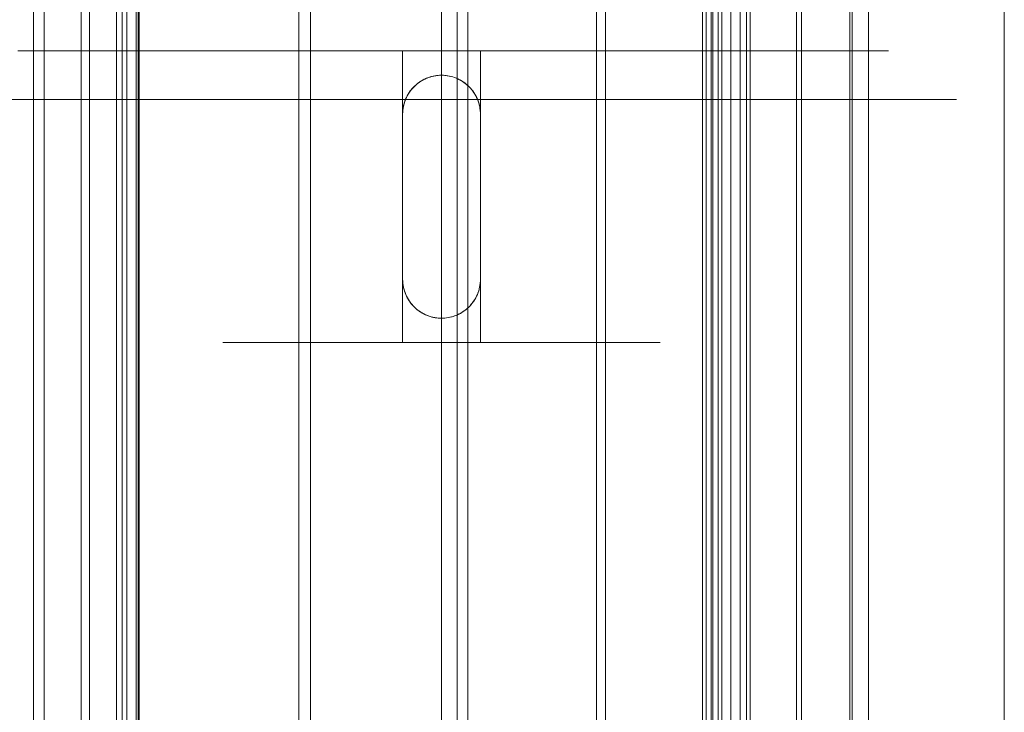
# Model space of a CAD drawing. Header units: millimetres. Extents: x -2233 to 65662, y -50530 to 6847.
# Tile 654 of 656: x 26707 to 26808, y -17843 to -17772. Entities that reach past the tile are written whole.
import ezdxf

# ---------------------------------------------------------------- set-up
doc = ezdxf.new("R2010")
doc.units = ezdxf.units.MM
for name, color, linetype, lineweight in [('COTAS_P', 1, 'Continuous', 0), ('superior_C03', 7, 'Continuous', 0), ('superior_C05', 7, 'Continuous', 0), ('superior_C05-C03', 7, 'Continuous', 0)]:
    doc.layers.add(name, color=color, linetype=linetype, lineweight=lineweight)
doc.dimstyles.new('R19_100', dxfattribs={"dimtxt": 250, "dimasz": 150, "dimexe": 150, "dimexo": 80, "dimgap": 100, "dimtad": 1, "dimtih": 1, "dimtoh": 1, "dimdsep": 46, "dimcen": 0.09, "dimadec": 0, "dimazin": 0, "dimtfac": 1, "dimtdec": 4, "dimtofl": 0, "dimtmove": 0, "dimatfit": 3, "dimfxl": 1, "dimtolj": 1, "dimtzin": 0, "dimarcsym": 0})

# ---------------------------------------------------------------- blocks, each defined once
blk = doc.blocks.new('DIM_R32_27')
at = {"layer": 'COTAS_P'}
for p, q in [((24250.07, -17080), (24400.07, -17035)), ((26750.07, -17080), (26600.07, -17035)), ((24250.07, -17980), (24250.07, -17080)), ((24250.07, -17080), (26750.07, -17080)), ((24250.07, -17080), (24400.07, -17125)), ((26750.07, -17080), (26600.07, -17125)), ((26750.07, -17980), (26750.07, -17080))]:
    blk.add_line(p, q, dxfattribs=at)
blk.add_text('2500 P', height=250, dxfattribs=at).set_placement((25500.07, -16980))

msp = doc.modelspace()

# ---------------------------------------------------------------- linework, layer by layer
at = {"layer": 'superior_C03'}
for p, q in [((26708.073, -16505), (26708.073, -19495)), ((26709.17, -16505), (26709.17, -19495)), ((26712.993, -16505), (26712.993, -19495)), ((26713.863, -16505), (26713.863, -19495)), ((26716.641, -16505), (26716.641, -19495)), ((26717.2, -16505), (26717.2, -19495)), ((26718.66, -19495), (26718.66, -16505)), ((26718.852, -16505), (26718.852, -19495)), ((26717.704, -16750), (26717.704, -19250)), ((26718.972, -16750), (26718.972, -19250)), ((26735.374, -16750), (26735.374, -19250)), ((26736.569, -16750), (26736.569, -19250)), ((26751.685, -16750), (26751.685, -19250)), ((26752.76, -16750), (26752.76, -19250)), ((26766.009, -16750), (26766.009, -19250)), ((26766.924, -16750), (26766.924, -19250)), ((26776.921, -16750), (26776.921, -19250)), ((26777.307, -16750), (26777.307, -19250)), ((26777.797, -16750), (26777.797, -19250)), ((26777.973, -16750), (26777.973, -19250)), ((26778.516, -16750), (26778.516, -19250)), ((26778.906, -16750), (26778.906, -19250)), ((26779.847, -16750), (26779.847, -19250)), ((26780.78, -16750), (26780.78, -19250)), ((26781.446, -16750), (26781.446, -19250)), ((26781.832, -19250), (26781.832, -16750)), ((26786.595, -16750), (26786.595, -19250)), ((26787.09, -16750), (26787.09, -19250)), ((26792.065, -16750), (26792.065, -19250)), ((26792.318, -19250), (26792.318, -16750)), ((26793.998, -16750), (26793.998, -19250))]:
    msp.add_line(p, q, dxfattribs=at)
at = {"layer": 'superior_C05'}
for p, q in [((26707.247, -17775), (26706.463, -17775)), ((26708.138, -17775), (26707.247, -17775)), ((26709.133, -17775), (26708.138, -17775)), ((26710.23, -17775), (26709.133, -17775)), ((26711.426, -17775), (26710.23, -17775)), ((26712.718, -17775), (26711.426, -17775)), ((26714.103, -17775), (26712.718, -17775)), ((26715.578, -17775), (26714.103, -17775)), ((26717.138, -17775), (26715.578, -17775)), ((26718.78, -17775), (26717.138, -17775)), ((26720.499, -17775), (26718.78, -17775)), ((26722.292, -17775), (26720.499, -17775)), ((26724.155, -17775), (26722.292, -17775)), ((26726.081, -17775), (26724.155, -17775)), ((26728.068, -17775), (26726.081, -17775)), ((26727.63, -17775), (26727.574, -17775)), ((26727.742, -17775), (26727.63, -17775)), ((26727.909, -17775), (26727.742, -17775)), ((26728.132, -17775), (26727.909, -17775)), ((26730.109, -17775), (26728.068, -17775)), ((26728.408, -17775), (26728.132, -17775)), ((26728.739, -17775), (26728.408, -17775)), ((26729.123, -17775), (26728.739, -17775)), ((26729.559, -17775), (26729.123, -17775)), ((26730.045, -17775), (26729.559, -17775)), ((26730.582, -17775), (26730.045, -17775)), ((26732.199, -17775), (26730.109, -17775)), ((26731.167, -17775), (26730.582, -17775)), ((26731.799, -17775), (26731.167, -17775)), ((26732.476, -17775), (26731.799, -17775)), ((26734.335, -17775), (26732.199, -17775)), ((26733.197, -17775), (26732.476, -17775)), ((26733.96, -17775), (26733.197, -17775)), ((26734.764, -17775), (26733.96, -17775)), ((26736.509, -17775), (26734.335, -17775)), ((26735.605, -17775), (26734.764, -17775)), ((26736.482, -17775), (26735.605, -17775)), ((26737.393, -17775), (26736.482, -17775)), ((26738.717, -17775), (26736.509, -17775)), ((26738.335, -17775), (26737.393, -17775)), ((26737.584, -17775), (26737.567, -17775)), ((26737.631, -17775), (26737.584, -17775)), ((26737.709, -17775), (26737.631, -17775)), ((26737.705, -17775), (26737.813, -17775)), ((26737.817, -17775), (26737.709, -17775)), ((26737.813, -17775), (26737.951, -17775)), ((26737.956, -17775), (26737.817, -17775)), ((26737.951, -17775), (26738.119, -17775)), ((26738.125, -17775), (26737.956, -17775)), ((26738.119, -17775), (26738.317, -17775)), ((26738.324, -17775), (26738.125, -17775)), ((26738.317, -17775), (26738.544, -17775)), ((26738.552, -17775), (26738.324, -17775)), ((26739.307, -17775), (26738.335, -17775)), ((26738.544, -17775), (26738.799, -17775)), ((26738.809, -17775), (26738.552, -17775)), ((26740.953, -17775), (26738.717, -17775)), ((26738.799, -17775), (26739.083, -17775)), ((26739.093, -17775), (26738.809, -17775)), ((26739.083, -17775), (26739.394, -17775)), ((26739.405, -17775), (26739.093, -17775)), ((26740.305, -17775), (26739.307, -17775)), ((26739.394, -17775), (26739.731, -17775)), ((26739.743, -17775), (26739.405, -17775)), ((26739.731, -17775), (26740.094, -17775)), ((26740.107, -17775), (26739.743, -17775)), ((26740.094, -17775), (26740.482, -17775)), ((26740.496, -17775), (26740.107, -17775)), ((26741.328, -17775), (26740.305, -17775)), ((26740.482, -17775), (26740.893, -17775)), ((26740.908, -17775), (26740.496, -17775)), ((26740.893, -17775), (26741.328, -17775)), ((26741.343, -17775), (26740.908, -17775)), ((26743.212, -17775), (26740.953, -17775)), ((26742.372, -17775), (26741.328, -17775)), ((26741.328, -17775), (26741.784, -17775)), ((26741.8, -17775), (26741.343, -17775)), ((26741.784, -17775), (26742.26, -17775)), ((26742.278, -17775), (26741.8, -17775)), ((26742.26, -17775), (26742.756, -17775)), ((26742.774, -17775), (26742.278, -17775)), ((26743.435, -17775), (26742.372, -17775)), ((26742.756, -17775), (26743.27, -17775)), ((26743.289, -17775), (26742.774, -17775)), ((26745.487, -17775), (26743.212, -17775)), ((26743.27, -17775), (26743.801, -17775)), ((26743.821, -17775), (26743.289, -17775)), ((26744.515, -17775), (26743.435, -17775)), ((26743.801, -17775), (26744.348, -17775)), ((26744.368, -17775), (26743.821, -17775)), ((26744.348, -17775), (26744.909, -17775)), ((26744.929, -17775), (26744.368, -17775)), ((26745.609, -17775), (26744.515, -17775)), ((26744.909, -17775), (26745.482, -17775)), ((26745.503, -17775), (26744.929, -17775)), ((26745.482, -17775), (26746.067, -17775)), ((26747.775, -17775), (26745.487, -17775)), ((26746.089, -17775), (26745.503, -17775)), ((26746.714, -17775), (26745.609, -17775)), ((26754.067, -17775), (26746.067, -17775)), ((26746.067, -17775), (26746.067, -17805)), ((26746.684, -17775), (26746.089, -17775)), ((26747.288, -17775), (26746.684, -17775)), ((26747.827, -17775), (26746.714, -17775)), ((26747.898, -17775), (26747.288, -17775)), ((26750.067, -17775), (26747.775, -17775)), ((26748.946, -17775), (26747.827, -17775)), ((26748.514, -17775), (26747.898, -17775)), ((26749.134, -17775), (26748.514, -17775)), ((26750.067, -17775), (26748.946, -17775)), ((26749.756, -17775), (26749.134, -17775)), ((26750.379, -17775), (26749.756, -17775)), ((26750.067, -17775), (26752.36, -17775)), ((26751.189, -17775), (26750.067, -17775)), ((26751.001, -17775), (26750.379, -17775)), ((26751.621, -17775), (26751.001, -17775)), ((26752.308, -17775), (26751.189, -17775)), ((26752.237, -17775), (26751.621, -17775)), ((26752.847, -17775), (26752.237, -17775)), ((26753.421, -17775), (26752.308, -17775)), ((26752.36, -17775), (26754.648, -17775)), ((26753.451, -17775), (26752.847, -17775)), ((26754.526, -17775), (26753.421, -17775)), ((26754.046, -17775), (26753.451, -17775)), ((26754.632, -17775), (26754.046, -17775)), ((26754.067, -17775), (26754.652, -17775)), ((26754.067, -17775), (26754.067, -17805)), ((26755.62, -17775), (26754.526, -17775)), ((26755.206, -17775), (26754.632, -17775)), ((26754.648, -17775), (26756.923, -17775)), ((26754.652, -17775), (26755.226, -17775)), ((26755.767, -17775), (26755.206, -17775)), ((26755.226, -17775), (26755.787, -17775)), ((26756.699, -17775), (26755.62, -17775)), ((26756.314, -17775), (26755.767, -17775)), ((26755.787, -17775), (26756.334, -17775)), ((26756.846, -17775), (26756.314, -17775)), ((26756.334, -17775), (26756.865, -17775)), ((26757.763, -17775), (26756.699, -17775)), ((26757.361, -17775), (26756.846, -17775)), ((26756.865, -17775), (26757.379, -17775)), ((26756.923, -17775), (26759.182, -17775)), ((26757.857, -17775), (26757.361, -17775)), ((26757.379, -17775), (26757.875, -17775)), ((26758.807, -17775), (26757.763, -17775)), ((26758.335, -17775), (26757.857, -17775)), ((26757.875, -17775), (26758.351, -17775)), ((26758.792, -17775), (26758.335, -17775)), ((26758.351, -17775), (26758.807, -17775)), ((26759.227, -17775), (26758.792, -17775)), ((26759.83, -17775), (26758.807, -17775)), ((26758.807, -17775), (26759.242, -17775)), ((26759.182, -17775), (26761.418, -17775)), ((26759.639, -17775), (26759.227, -17775)), ((26759.242, -17775), (26759.653, -17775)), ((26760.028, -17775), (26759.639, -17775)), ((26759.653, -17775), (26760.041, -17775)), ((26760.828, -17775), (26759.83, -17775)), ((26760.392, -17775), (26760.028, -17775)), ((26760.041, -17775), (26760.404, -17775)), ((26760.73, -17775), (26760.392, -17775)), ((26760.404, -17775), (26760.741, -17775)), ((26761.042, -17775), (26760.73, -17775)), ((26760.741, -17775), (26761.052, -17775)), ((26761.8, -17775), (26760.828, -17775)), ((26761.326, -17775), (26761.042, -17775)), ((26761.052, -17775), (26761.336, -17775)), ((26761.583, -17775), (26761.326, -17775)), ((26761.336, -17775), (26761.591, -17775)), ((26761.418, -17775), (26763.626, -17775)), ((26761.811, -17775), (26761.583, -17775)), ((26761.591, -17775), (26761.818, -17775)), ((26762.742, -17775), (26761.8, -17775)), ((26762.009, -17775), (26761.811, -17775)), ((26761.818, -17775), (26762.016, -17775)), ((26762.179, -17775), (26762.009, -17775)), ((26762.016, -17775), (26762.184, -17775)), ((26762.318, -17775), (26762.179, -17775)), ((26762.426, -17775), (26762.318, -17775)), ((26762.504, -17775), (26762.426, -17775)), ((26762.43, -17775), (26762.507, -17775)), ((26762.551, -17775), (26762.504, -17775)), ((26762.507, -17775), (26762.553, -17775)), ((26762.567, -17775), (26762.551, -17775)), ((26763.653, -17775), (26762.742, -17775)), ((26763.626, -17775), (26765.8, -17775)), ((26764.53, -17775), (26763.653, -17775)), ((26765.371, -17775), (26764.53, -17775)), ((26766.174, -17775), (26765.371, -17775)), ((26765.8, -17775), (26767.935, -17775)), ((26766.938, -17775), (26766.174, -17775)), ((26767.659, -17775), (26766.938, -17775)), ((26768.336, -17775), (26767.659, -17775)), ((26767.935, -17775), (26770.026, -17775)), ((26768.968, -17775), (26768.336, -17775)), ((26769.553, -17775), (26768.968, -17775)), ((26770.09, -17775), (26769.553, -17775)), ((26770.026, -17775), (26772.067, -17775)), ((26770.576, -17775), (26770.09, -17775)), ((26771.012, -17775), (26770.576, -17775)), ((26771.396, -17775), (26771.012, -17775)), ((26771.727, -17775), (26771.396, -17775)), ((26772.003, -17775), (26771.727, -17775)), ((26772.226, -17775), (26772.003, -17775)), ((26772.067, -17775), (26774.054, -17775)), ((26772.393, -17775), (26772.226, -17775)), ((26772.505, -17775), (26772.393, -17775)), ((26772.56, -17775), (26772.505, -17775)), ((26774.054, -17775), (26775.98, -17775)), ((26775.98, -17775), (26777.842, -17775)), ((26777.842, -17775), (26779.636, -17775)), ((26779.636, -17775), (26781.355, -17775)), ((26781.355, -17775), (26782.997, -17775)), ((26782.997, -17775), (26784.557, -17775)), ((26784.557, -17775), (26786.032, -17775)), ((26786.032, -17775), (26787.417, -17775)), ((26787.417, -17775), (26788.709, -17775)), ((26788.709, -17775), (26789.905, -17775)), ((26789.905, -17775), (26791.002, -17775)), ((26791.002, -17775), (26791.997, -17775)), ((26791.997, -17775), (26792.888, -17775)), ((26792.888, -17775), (26793.672, -17775)), ((26793.672, -17775), (26794.348, -17775)), ((26794.348, -17775), (26794.914, -17775)), ((26794.914, -17775), (26795.369, -17775)), ((26795.369, -17775), (26795.71, -17775)), ((26795.71, -17775), (26795.939, -17775)), ((26795.939, -17775), (26796.053, -17775)), ((26748.011, -17778.069), (26747.845, -17778.174)), ((26748.015, -17778.066), (26747.885, -17778.148)), ((26748.182, -17777.972), (26748.011, -17778.069)), ((26748.15, -17777.989), (26748.015, -17778.066)), ((26748.289, -17777.917), (26748.15, -17777.989)), ((26748.357, -17777.884), (26748.182, -17777.972)), ((26748.433, -17777.849), (26748.289, -17777.917)), ((26748.537, -17777.804), (26748.357, -17777.884)), ((26748.581, -17777.786), (26748.433, -17777.849)), ((26748.72, -17777.734), (26748.537, -17777.804)), ((26748.733, -17777.729), (26748.581, -17777.786)), ((26748.906, -17777.672), (26748.72, -17777.734)), ((26748.889, -17777.678), (26748.733, -17777.729)), ((26749.049, -17777.632), (26748.889, -17777.678)), ((26749.096, -17777.62), (26748.906, -17777.672)), ((26749.211, -17777.593), (26749.049, -17777.632)), ((26749.287, -17777.577), (26749.096, -17777.62)), ((26749.377, -17777.56), (26749.211, -17777.593)), ((26749.481, -17777.543), (26749.287, -17777.577)), ((26749.546, -17777.534), (26749.377, -17777.56)), ((26749.675, -17777.519), (26749.481, -17777.543)), ((26749.718, -17777.515), (26749.546, -17777.534)), ((26749.871, -17777.505), (26749.675, -17777.519)), ((26749.892, -17777.504), (26749.718, -17777.515)), ((26750.067, -17777.5), (26749.871, -17777.505)), ((26750.067, -17777.5), (26749.892, -17777.504)), ((26750.067, -17777.5), (26750.152, -17777.501)), ((26750.067, -17777.5), (26750.264, -17777.505)), ((26750.237, -17777.504), (26750.152, -17777.501)), ((26750.399, -17777.514), (26750.237, -17777.504)), ((26750.46, -17777.519), (26750.264, -17777.505)), ((26750.56, -17777.53), (26750.399, -17777.514)), ((26750.654, -17777.543), (26750.46, -17777.519)), ((26750.718, -17777.553), (26750.56, -17777.53)), ((26750.848, -17777.577), (26750.654, -17777.543)), ((26750.874, -17777.582), (26750.718, -17777.553)), ((26751.039, -17777.62), (26750.848, -17777.577)), ((26751.044, -17777.621), (26750.874, -17777.582)), ((26751.229, -17777.672), (26751.044, -17777.621)), ((26751.409, -17777.732), (26751.229, -17777.672)), ((26751.415, -17777.734), (26751.229, -17777.672)), ((26751.584, -17777.799), (26751.409, -17777.732)), ((26751.598, -17777.804), (26751.415, -17777.734)), ((26751.753, -17777.873), (26751.584, -17777.799)), ((26751.778, -17777.884), (26751.598, -17777.804)), ((26751.917, -17777.953), (26751.753, -17777.873)), ((26751.953, -17777.972), (26751.778, -17777.884)), ((26752.075, -17778.04), (26751.917, -17777.953)), ((26752.124, -17778.069), (26751.953, -17777.972)), ((26752.226, -17778.132), (26752.075, -17778.04)), ((26752.29, -17778.174), (26752.124, -17778.069)), ((26752.37, -17778.229), (26752.226, -17778.132)), ((26746.855, -17779.117), (26746.742, -17779.278)), ((26746.858, -17779.113), (26746.78, -17779.221)), ((26746.975, -17778.962), (26746.855, -17779.117)), ((26746.939, -17779.007), (26746.858, -17779.113)), ((26747.026, -17778.903), (26746.939, -17779.007)), ((26747.104, -17778.814), (26746.975, -17778.962)), ((26747.116, -17778.8), (26747.026, -17778.903)), ((26747.239, -17778.672), (26747.104, -17778.814)), ((26747.211, -17778.7), (26747.116, -17778.8)), ((26747.31, -17778.602), (26747.211, -17778.7)), ((26747.381, -17778.536), (26747.239, -17778.672)), ((26747.415, -17778.506), (26747.31, -17778.602)), ((26747.53, -17778.408), (26747.381, -17778.536)), ((26747.525, -17778.412), (26747.415, -17778.506)), ((26747.64, -17778.321), (26747.525, -17778.412)), ((26747.685, -17778.287), (26747.53, -17778.408)), ((26747.76, -17778.232), (26747.64, -17778.321)), ((26747.845, -17778.174), (26747.685, -17778.287)), ((26747.885, -17778.148), (26747.76, -17778.232)), ((26752.45, -17778.287), (26752.29, -17778.174)), ((26752.508, -17778.331), (26752.37, -17778.229)), ((26752.605, -17778.408), (26752.45, -17778.287)), ((26752.639, -17778.436), (26752.508, -17778.331)), ((26752.754, -17778.536), (26752.605, -17778.408)), ((26752.776, -17778.556), (26752.639, -17778.436)), ((26752.896, -17778.672), (26752.754, -17778.536)), ((26752.919, -17778.695), (26752.776, -17778.556)), ((26753.031, -17778.814), (26752.896, -17778.672)), ((26753.054, -17778.839), (26752.919, -17778.695)), ((26753.16, -17778.962), (26753.031, -17778.814)), ((26753.179, -17778.986), (26753.054, -17778.839)), ((26753.28, -17779.117), (26753.16, -17778.962)), ((26753.296, -17779.138), (26753.179, -17778.986)), ((26753.393, -17779.278), (26753.28, -17779.117)), ((26753.404, -17779.293), (26753.296, -17779.138)), ((24250.067, -17780), (26750.067, -17780)), ((26707.247, -17780), (26706.463, -17780)), ((26708.138, -17780), (26707.247, -17780)), ((26709.133, -17780), (26708.138, -17780)), ((26710.23, -17780), (26709.133, -17780)), ((26711.426, -17780), (26710.23, -17780)), ((26712.718, -17780), (26711.426, -17780)), ((26714.103, -17780), (26712.718, -17780)), ((26715.578, -17780), (26714.103, -17780)), ((26717.138, -17780), (26715.578, -17780)), ((26718.78, -17780), (26717.138, -17780)), ((26720.499, -17780), (26718.78, -17780)), ((26722.292, -17780), (26720.499, -17780)), ((26724.155, -17780), (26722.292, -17780)), ((26726.081, -17780), (26724.155, -17780)), ((26728.068, -17780), (26726.081, -17780)), ((26727.63, -17780), (26727.574, -17780)), ((26727.742, -17780), (26727.63, -17780)), ((26727.909, -17780), (26727.742, -17780)), ((26728.132, -17780), (26727.909, -17780)), ((26730.109, -17780), (26728.068, -17780)), ((26728.408, -17780), (26728.132, -17780)), ((26728.739, -17780), (26728.408, -17780)), ((26729.123, -17780), (26728.739, -17780)), ((26729.559, -17780), (26729.123, -17780)), ((26730.045, -17780), (26729.559, -17780)), ((26730.582, -17780), (26730.045, -17780)), ((26732.199, -17780), (26730.109, -17780)), ((26731.167, -17780), (26730.582, -17780)), ((26731.799, -17780), (26731.167, -17780)), ((26732.476, -17780), (26731.799, -17780)), ((26734.335, -17780), (26732.199, -17780)), ((26733.197, -17780), (26732.476, -17780)), ((26733.96, -17780), (26733.197, -17780)), ((26734.764, -17780), (26733.96, -17780)), ((26736.509, -17780), (26734.335, -17780)), ((26735.605, -17780), (26734.764, -17780)), ((26736.482, -17780), (26735.605, -17780)), ((26737.393, -17780), (26736.482, -17780)), ((26738.717, -17780), (26736.509, -17780)), ((26738.335, -17780), (26737.393, -17780)), ((26739.307, -17780), (26738.335, -17780)), ((26740.953, -17780), (26738.717, -17780)), ((26740.305, -17780), (26739.307, -17780)), ((26741.328, -17780), (26740.305, -17780)), ((26743.212, -17780), (26740.953, -17780)), ((26742.372, -17780), (26741.328, -17780)), ((26743.435, -17780), (26742.372, -17780)), ((26745.487, -17780), (26743.212, -17780)), ((26744.515, -17780), (26743.435, -17780)), ((26745.609, -17780), (26744.515, -17780)), ((26747.775, -17780), (26745.487, -17780)), ((26746.714, -17780), (26745.609, -17780)), ((26746.301, -17780.152), (26746.24, -17780.339)), ((26746.307, -17780.136), (26746.266, -17780.255)), ((26746.372, -17779.969), (26746.301, -17780.152)), ((26746.352, -17780.018), (26746.307, -17780.136)), ((26746.401, -17779.9), (26746.352, -17780.018)), ((26746.452, -17779.79), (26746.372, -17779.969)), ((26746.454, -17779.784), (26746.401, -17779.9)), ((26746.54, -17779.614), (26746.452, -17779.79)), ((26746.511, -17779.669), (26746.454, -17779.784)), ((26746.572, -17779.555), (26746.511, -17779.669)), ((26746.637, -17779.444), (26746.54, -17779.614)), ((26746.637, -17779.442), (26746.572, -17779.555)), ((26746.742, -17779.278), (26746.637, -17779.444)), ((26746.707, -17779.331), (26746.637, -17779.442)), ((26746.78, -17779.221), (26746.707, -17779.331)), ((26747.827, -17780), (26746.714, -17780)), ((26750.067, -17780), (26747.775, -17780)), ((26748.946, -17780), (26747.827, -17780)), ((26750.067, -17780), (26748.946, -17780)), ((26750.067, -17780), (26752.36, -17780)), ((26751.189, -17780), (26750.067, -17780)), ((26750.067, -17780), (26752.709, -17780)), ((26750.067, -17780), (26752.56, -17780)), ((26752.308, -17780), (26751.189, -17780)), ((26753.421, -17780), (26752.308, -17780)), ((26752.36, -17780), (26754.648, -17780)), ((26755.046, -17780), (26752.56, -17780)), ((26755.345, -17780), (26752.709, -17780)), ((26753.498, -17779.444), (26753.393, -17779.278)), ((26753.503, -17779.452), (26753.404, -17779.293)), ((26754.526, -17780), (26753.421, -17780)), ((26753.595, -17779.614), (26753.498, -17779.444)), ((26753.594, -17779.613), (26753.503, -17779.452)), ((26753.677, -17779.777), (26753.594, -17779.613)), ((26753.683, -17779.79), (26753.595, -17779.614)), ((26753.752, -17779.943), (26753.677, -17779.777)), ((26753.763, -17779.969), (26753.683, -17779.79)), ((26753.819, -17780.111), (26753.752, -17779.943)), ((26753.834, -17780.152), (26753.763, -17779.969)), ((26753.877, -17780.281), (26753.819, -17780.111)), ((26753.895, -17780.339), (26753.834, -17780.152)), ((26755.62, -17780), (26754.526, -17780)), ((26754.648, -17780), (26756.923, -17780)), ((26757.52, -17780), (26755.046, -17780)), ((26757.967, -17780), (26755.345, -17780)), ((26756.699, -17780), (26755.62, -17780)), ((26757.763, -17780), (26756.699, -17780)), ((26756.923, -17780), (26759.182, -17780)), ((26759.975, -17780), (26757.52, -17780)), ((26758.807, -17780), (26757.763, -17780)), ((26760.569, -17780), (26757.967, -17780)), ((26759.83, -17780), (26758.807, -17780)), ((26759.182, -17780), (26761.418, -17780)), ((26760.828, -17780), (26759.83, -17780)), ((26762.405, -17780), (26759.975, -17780)), ((26763.146, -17780), (26760.569, -17780)), ((26761.8, -17780), (26760.828, -17780)), ((26761.418, -17780), (26763.626, -17780)), ((26762.742, -17780), (26761.8, -17780)), ((26764.805, -17780), (26762.405, -17780)), ((26763.653, -17780), (26762.742, -17780)), ((26765.69, -17780), (26763.146, -17780)), ((26763.626, -17780), (26765.8, -17780)), ((26764.53, -17780), (26763.653, -17780)), ((26765.371, -17780), (26764.53, -17780)), ((26767.168, -17780), (26764.805, -17780)), ((26766.174, -17780), (26765.371, -17780)), ((26768.195, -17780), (26765.69, -17780)), ((26765.8, -17780), (26767.935, -17780)), ((26766.938, -17780), (26766.174, -17780)), ((26767.659, -17780), (26766.938, -17780)), ((26769.489, -17780), (26767.168, -17780)), ((26768.336, -17780), (26767.659, -17780)), ((26767.935, -17780), (26770.026, -17780)), ((26770.655, -17780), (26768.195, -17780)), ((26768.968, -17780), (26768.336, -17780)), ((26769.553, -17780), (26768.968, -17780)), ((26771.762, -17780), (26769.489, -17780)), ((26770.09, -17780), (26769.553, -17780)), ((26770.026, -17780), (26772.067, -17780)), ((26770.576, -17780), (26770.09, -17780)), ((26771.012, -17780), (26770.576, -17780)), ((26773.063, -17780), (26770.655, -17780)), ((26771.396, -17780), (26771.012, -17780)), ((26771.727, -17780), (26771.396, -17780)), ((26772.003, -17780), (26771.727, -17780)), ((26773.98, -17780), (26771.762, -17780)), ((26772.226, -17780), (26772.003, -17780)), ((26772.067, -17780), (26774.054, -17780)), ((26772.393, -17780), (26772.226, -17780)), ((26772.505, -17780), (26772.393, -17780)), ((26772.56, -17780), (26772.505, -17780)), ((26775.415, -17780), (26773.063, -17780)), ((26776.139, -17780), (26773.98, -17780)), ((26774.054, -17780), (26775.98, -17780)), ((26777.704, -17780), (26775.415, -17780)), ((26775.98, -17780), (26777.842, -17780)), ((26778.233, -17780), (26776.139, -17780)), ((26779.923, -17780), (26777.704, -17780)), ((26777.842, -17780), (26779.636, -17780)), ((26780.258, -17780), (26778.233, -17780)), ((26779.636, -17780), (26781.355, -17780)), ((26782.069, -17780), (26779.923, -17780)), ((26782.207, -17780), (26780.258, -17780)), ((26781.355, -17780), (26782.997, -17780)), ((26784.135, -17780), (26782.069, -17780)), ((26784.076, -17780), (26782.207, -17780)), ((26782.997, -17780), (26784.557, -17780)), ((26785.861, -17780), (26784.076, -17780)), ((26786.117, -17780), (26784.135, -17780)), ((26784.557, -17780), (26786.032, -17780)), ((26787.557, -17780), (26785.861, -17780)), ((26786.032, -17780), (26787.417, -17780)), ((26788.008, -17780), (26786.117, -17780)), ((26787.417, -17780), (26788.709, -17780)), ((26789.159, -17780), (26787.557, -17780)), ((26789.806, -17780), (26788.008, -17780)), ((26788.709, -17780), (26789.905, -17780)), ((26790.664, -17780), (26789.159, -17780)), ((26791.505, -17780), (26789.806, -17780)), ((26789.905, -17780), (26791.002, -17780)), ((26792.069, -17780), (26790.664, -17780)), ((26791.002, -17780), (26791.997, -17780)), ((26793.1, -17780), (26791.505, -17780)), ((26791.997, -17780), (26792.888, -17780)), ((26793.369, -17780), (26792.069, -17780)), ((26792.888, -17780), (26793.672, -17780)), ((26794.589, -17780), (26793.1, -17780)), ((26794.561, -17780), (26793.369, -17780)), ((26793.672, -17780), (26794.348, -17780)), ((26794.348, -17780), (26794.914, -17780)), ((26795.643, -17780), (26794.561, -17780)), ((26795.967, -17780), (26794.589, -17780)), ((26794.914, -17780), (26795.369, -17780)), ((26795.369, -17780), (26795.71, -17780)), ((26796.611, -17780), (26795.643, -17780)), ((26795.71, -17780), (26795.939, -17780)), ((26795.939, -17780), (26796.053, -17780)), ((26797.231, -17780), (26795.967, -17780)), ((26797.464, -17780), (26796.611, -17780)), ((26798.377, -17780), (26797.231, -17780)), ((26798.199, -17780), (26797.464, -17780)), ((26798.814, -17780), (26798.199, -17780)), ((26799.404, -17780), (26798.377, -17780)), ((26799.308, -17780), (26798.814, -17780)), ((26799.679, -17780), (26799.308, -17780)), ((26800.308, -17780), (26799.404, -17780)), ((26799.928, -17780), (26799.679, -17780)), ((26800.052, -17780), (26799.928, -17780)), ((26801.087, -17780), (26800.308, -17780)), ((26801.739, -17780), (26801.087, -17780)), ((26802.262, -17780), (26801.739, -17780)), ((26802.656, -17780), (26802.262, -17780)), ((26802.919, -17780), (26802.656, -17780)), ((26803.051, -17780), (26802.919, -17780)), ((26746.087, -17781.108), (26746.072, -17781.304)), ((26746.087, -17781.105), (26746.077, -17781.228)), ((26746.111, -17780.913), (26746.087, -17781.108)), ((26746.101, -17780.982), (26746.087, -17781.105)), ((26746.119, -17780.86), (26746.101, -17780.982)), ((26746.144, -17780.72), (26746.111, -17780.913)), ((26746.141, -17780.738), (26746.119, -17780.86)), ((26746.166, -17780.616), (26746.141, -17780.738)), ((26746.187, -17780.528), (26746.144, -17780.72)), ((26746.196, -17780.495), (26746.166, -17780.616)), ((26746.24, -17780.339), (26746.187, -17780.528)), ((26746.229, -17780.375), (26746.196, -17780.495)), ((26746.266, -17780.255), (26746.229, -17780.375)), ((26753.928, -17780.452), (26753.877, -17780.281)), ((26753.948, -17780.528), (26753.895, -17780.339)), ((26753.971, -17780.625), (26753.928, -17780.452)), ((26753.991, -17780.72), (26753.948, -17780.528)), ((26754.005, -17780.798), (26753.971, -17780.625)), ((26754.024, -17780.913), (26753.991, -17780.72)), ((26754.033, -17780.973), (26754.005, -17780.798)), ((26754.048, -17781.108), (26754.024, -17780.913)), ((26754.052, -17781.148), (26754.033, -17780.973)), ((26754.063, -17781.304), (26754.048, -17781.108)), ((26754.064, -17781.324), (26754.052, -17781.148)), ((26746.072, -17781.304), (26746.067, -17781.5)), ((26746.067, -17781.5), (26746.068, -17781.426)), ((26746.067, -17798.5), (26746.067, -17781.5)), ((26746.07, -17781.352), (26746.068, -17781.426)), ((26746.077, -17781.228), (26746.07, -17781.352)), ((26754.067, -17781.5), (26754.063, -17781.304)), ((26754.067, -17781.5), (26754.064, -17781.324)), ((26754.067, -17781.5), (26754.067, -17798.5)), ((26746.067, -17798.5), (26746.071, -17798.676)), ((26746.067, -17798.5), (26746.072, -17798.699)), ((26746.071, -17798.676), (26746.083, -17798.852)), ((26746.072, -17798.699), (26746.087, -17798.898)), ((26746.083, -17798.852), (26746.102, -17799.028)), ((26746.087, -17798.898), (26746.112, -17799.096)), ((26746.102, -17799.028), (26746.13, -17799.202)), ((26746.112, -17799.096), (26746.147, -17799.293)), ((26746.13, -17799.202), (26746.165, -17799.376)), ((26746.147, -17799.293), (26746.191, -17799.487)), ((26746.165, -17799.376), (26746.208, -17799.549)), ((26753.944, -17799.487), (26753.988, -17799.293)), ((26753.955, -17799.44), (26753.983, -17799.316)), ((26753.983, -17799.316), (26754.007, -17799.192)), ((26753.988, -17799.293), (26754.023, -17799.096)), ((26754.007, -17799.192), (26754.027, -17799.067)), ((26754.023, -17799.096), (26754.048, -17798.898)), ((26754.027, -17799.067), (26754.043, -17798.941)), ((26754.043, -17798.941), (26754.055, -17798.816)), ((26754.048, -17798.898), (26754.063, -17798.699)), ((26754.055, -17798.816), (26754.063, -17798.69)), ((26754.063, -17798.699), (26754.067, -17798.5)), ((26754.063, -17798.69), (26754.066, -17798.595)), ((26754.067, -17798.5), (26754.066, -17798.595)), ((26746.191, -17799.487), (26746.245, -17799.679)), ((26746.208, -17799.549), (26746.258, -17799.721)), ((26746.245, -17799.679), (26746.309, -17799.868)), ((26746.258, -17799.721), (26746.317, -17799.891)), ((26746.309, -17799.868), (26746.382, -17800.054)), ((26746.317, -17799.891), (26746.384, -17800.059)), ((26746.382, -17800.054), (26746.464, -17800.236)), ((26746.384, -17800.059), (26746.459, -17800.225)), ((26746.459, -17800.225), (26746.542, -17800.389)), ((26746.464, -17800.236), (26746.555, -17800.413)), ((26746.542, -17800.389), (26746.633, -17800.55)), ((26746.555, -17800.413), (26746.654, -17800.586)), ((26753.481, -17800.586), (26753.58, -17800.413)), ((26753.521, -17800.519), (26753.586, -17800.403)), ((26753.58, -17800.413), (26753.671, -17800.236)), ((26753.586, -17800.403), (26753.646, -17800.286)), ((26753.646, -17800.286), (26753.703, -17800.168)), ((26753.671, -17800.236), (26753.753, -17800.054)), ((26753.703, -17800.168), (26753.755, -17800.049)), ((26753.753, -17800.054), (26753.826, -17799.868)), ((26753.755, -17800.049), (26753.804, -17799.929)), ((26753.804, -17799.929), (26753.848, -17799.808)), ((26753.826, -17799.868), (26753.89, -17799.679)), ((26753.848, -17799.808), (26753.888, -17799.686)), ((26753.888, -17799.686), (26753.924, -17799.563)), ((26753.89, -17799.679), (26753.944, -17799.487)), ((26753.924, -17799.563), (26753.955, -17799.44)), ((26746.633, -17800.55), (26746.733, -17800.709)), ((26746.654, -17800.586), (26746.763, -17800.753)), ((26746.733, -17800.709), (26746.841, -17800.864)), ((26746.763, -17800.753), (26746.879, -17800.915)), ((26746.841, -17800.864), (26746.958, -17801.016)), ((26746.879, -17800.915), (26747.003, -17801.071)), ((26746.958, -17801.016), (26747.084, -17801.164)), ((26747.003, -17801.071), (26747.135, -17801.221)), ((26747.084, -17801.164), (26747.218, -17801.308)), ((26747.135, -17801.221), (26747.275, -17801.363)), ((26747.218, -17801.308), (26747.363, -17801.447)), ((26747.275, -17801.363), (26747.421, -17801.499)), ((26752.714, -17801.499), (26752.86, -17801.363)), ((26752.738, -17801.478), (26752.844, -17801.38)), ((26752.844, -17801.38), (26752.944, -17801.279)), ((26752.86, -17801.363), (26753, -17801.221)), ((26752.944, -17801.279), (26753.04, -17801.177)), ((26753, -17801.221), (26753.132, -17801.071)), ((26753.04, -17801.177), (26753.131, -17801.072)), ((26753.131, -17801.072), (26753.218, -17800.965)), ((26753.132, -17801.071), (26753.256, -17800.915)), ((26753.218, -17800.965), (26753.3, -17800.856)), ((26753.256, -17800.915), (26753.372, -17800.753)), ((26753.3, -17800.856), (26753.378, -17800.745)), ((26753.372, -17800.753), (26753.481, -17800.586)), ((26753.378, -17800.745), (26753.452, -17800.633)), ((26753.452, -17800.633), (26753.521, -17800.519)), ((26747.363, -17801.447), (26747.5, -17801.568)), ((26747.421, -17801.499), (26747.574, -17801.627)), ((26747.5, -17801.568), (26747.631, -17801.672)), ((26747.574, -17801.627), (26747.733, -17801.748)), ((26747.631, -17801.672), (26747.767, -17801.773)), ((26747.733, -17801.748), (26747.897, -17801.86)), ((26747.767, -17801.773), (26747.91, -17801.868)), ((26747.897, -17801.86), (26748.067, -17801.964)), ((26747.91, -17801.868), (26748.059, -17801.959)), ((26748.059, -17801.959), (26748.214, -17802.045)), ((26748.067, -17801.964), (26748.243, -17802.059)), ((26748.214, -17802.045), (26748.376, -17802.125)), ((26748.243, -17802.059), (26748.422, -17802.146)), ((26748.376, -17802.125), (26748.543, -17802.198)), ((26748.422, -17802.146), (26748.606, -17802.223)), ((26748.543, -17802.198), (26748.716, -17802.265)), ((26748.606, -17802.223), (26748.794, -17802.292)), ((26748.716, -17802.265), (26748.896, -17802.325)), ((26748.794, -17802.292), (26748.984, -17802.35)), ((26748.896, -17802.325), (26749.081, -17802.376)), ((26748.984, -17802.35), (26749.177, -17802.4)), ((26749.081, -17802.376), (26749.251, -17802.416)), ((26749.177, -17802.4), (26749.373, -17802.439)), ((26749.251, -17802.416), (26749.407, -17802.445)), ((26749.373, -17802.439), (26749.57, -17802.469)), ((26749.407, -17802.445), (26749.565, -17802.468)), ((26750.565, -17802.469), (26750.762, -17802.439)), ((26750.592, -17802.465), (26750.764, -17802.439)), ((26750.762, -17802.439), (26750.958, -17802.4)), ((26750.764, -17802.439), (26750.932, -17802.405)), ((26750.932, -17802.405), (26751.098, -17802.365)), ((26750.958, -17802.4), (26751.151, -17802.35)), ((26751.098, -17802.365), (26751.26, -17802.318)), ((26751.151, -17802.35), (26751.341, -17802.292)), ((26751.26, -17802.318), (26751.418, -17802.265)), ((26751.341, -17802.292), (26751.529, -17802.223)), ((26751.418, -17802.265), (26751.573, -17802.206)), ((26751.529, -17802.223), (26751.713, -17802.146)), ((26751.573, -17802.206), (26751.722, -17802.142)), ((26751.713, -17802.146), (26751.892, -17802.059)), ((26751.722, -17802.142), (26751.867, -17802.072)), ((26751.867, -17802.072), (26752.006, -17801.999)), ((26751.892, -17802.059), (26752.067, -17801.964)), ((26752.006, -17801.999), (26752.14, -17801.921)), ((26752.067, -17801.964), (26752.238, -17801.86)), ((26752.14, -17801.921), (26752.27, -17801.839)), ((26752.238, -17801.86), (26752.402, -17801.748)), ((26752.27, -17801.839), (26752.394, -17801.754)), ((26752.394, -17801.754), (26752.514, -17801.665)), ((26752.402, -17801.748), (26752.561, -17801.627)), ((26752.514, -17801.665), (26752.628, -17801.573)), ((26752.561, -17801.627), (26752.714, -17801.499)), ((26752.628, -17801.573), (26752.738, -17801.478)), ((26749.565, -17802.468), (26749.724, -17802.485)), ((26749.57, -17802.469), (26749.769, -17802.489)), ((26749.724, -17802.485), (26749.885, -17802.496)), ((26749.769, -17802.489), (26749.968, -17802.499)), ((26749.885, -17802.496), (26749.976, -17802.499)), ((26749.968, -17802.499), (26750.167, -17802.499)), ((26750.067, -17802.5), (26749.976, -17802.499)), ((26750.067, -17802.5), (26750.244, -17802.496)), ((26750.167, -17802.499), (26750.366, -17802.489)), ((26750.244, -17802.496), (26750.419, -17802.485)), ((26750.366, -17802.489), (26750.565, -17802.469)), ((26750.419, -17802.485), (26750.592, -17802.465)), ((26727.63, -17805), (26727.574, -17805)), ((26727.742, -17805), (26727.63, -17805)), ((26727.909, -17805), (26727.742, -17805)), ((26728.132, -17805), (26727.909, -17805)), ((26728.408, -17805), (26728.132, -17805)), ((26728.739, -17805), (26728.408, -17805)), ((26729.123, -17805), (26728.739, -17805)), ((26729.559, -17805), (26729.123, -17805)), ((26730.045, -17805), (26729.559, -17805)), ((26730.582, -17805), (26730.045, -17805)), ((26731.167, -17805), (26730.582, -17805)), ((26731.799, -17805), (26731.167, -17805)), ((26732.476, -17805), (26731.799, -17805)), ((26733.197, -17805), (26732.476, -17805)), ((26733.96, -17805), (26733.197, -17805)), ((26734.764, -17805), (26733.96, -17805)), ((26735.605, -17805), (26734.764, -17805)), ((26736.482, -17805), (26735.605, -17805)), ((26737.393, -17805), (26736.482, -17805)), ((26738.335, -17805), (26737.393, -17805)), ((26737.584, -17805), (26737.567, -17805)), ((26737.631, -17805), (26737.584, -17805)), ((26737.709, -17805), (26737.631, -17805)), ((26737.705, -17805), (26737.813, -17805)), ((26737.817, -17805), (26737.709, -17805)), ((26737.813, -17805), (26737.951, -17805)), ((26737.956, -17805), (26737.817, -17805)), ((26737.951, -17805), (26738.119, -17805)), ((26738.125, -17805), (26737.956, -17805)), ((26738.119, -17805), (26738.317, -17805)), ((26738.324, -17805), (26738.125, -17805)), ((26738.317, -17805), (26738.544, -17805)), ((26738.552, -17805), (26738.324, -17805)), ((26739.307, -17805), (26738.335, -17805)), ((26738.544, -17805), (26738.799, -17805)), ((26738.809, -17805), (26738.552, -17805)), ((26738.799, -17805), (26739.083, -17805)), ((26739.093, -17805), (26738.809, -17805)), ((26739.083, -17805), (26739.394, -17805)), ((26739.405, -17805), (26739.093, -17805)), ((26740.305, -17805), (26739.307, -17805)), ((26739.394, -17805), (26739.731, -17805)), ((26739.743, -17805), (26739.405, -17805)), ((26739.731, -17805), (26740.094, -17805)), ((26740.107, -17805), (26739.743, -17805)), ((26740.094, -17805), (26740.482, -17805)), ((26740.496, -17805), (26740.107, -17805)), ((26741.328, -17805), (26740.305, -17805)), ((26740.482, -17805), (26740.893, -17805)), ((26740.908, -17805), (26740.496, -17805)), ((26740.893, -17805), (26741.328, -17805)), ((26741.343, -17805), (26740.908, -17805)), ((26742.372, -17805), (26741.328, -17805)), ((26741.328, -17805), (26741.784, -17805)), ((26741.8, -17805), (26741.343, -17805)), ((26741.784, -17805), (26742.26, -17805)), ((26742.278, -17805), (26741.8, -17805)), ((26742.26, -17805), (26742.756, -17805)), ((26742.774, -17805), (26742.278, -17805)), ((26743.435, -17805), (26742.372, -17805)), ((26742.756, -17805), (26743.27, -17805)), ((26743.289, -17805), (26742.774, -17805)), ((26743.27, -17805), (26743.801, -17805)), ((26743.821, -17805), (26743.289, -17805)), ((26744.515, -17805), (26743.435, -17805)), ((26743.801, -17805), (26744.348, -17805)), ((26744.368, -17805), (26743.821, -17805)), ((26744.348, -17805), (26744.909, -17805)), ((26744.929, -17805), (26744.368, -17805)), ((26745.609, -17805), (26744.515, -17805)), ((26744.909, -17805), (26745.482, -17805)), ((26745.503, -17805), (26744.929, -17805)), ((26745.482, -17805), (26746.067, -17805)), ((26746.089, -17805), (26745.503, -17805)), ((26746.714, -17805), (26745.609, -17805)), ((26754.067, -17805), (26746.067, -17805)), ((26746.684, -17805), (26746.089, -17805)), ((26747.288, -17805), (26746.684, -17805)), ((26747.827, -17805), (26746.714, -17805)), ((26747.898, -17805), (26747.288, -17805)), ((26748.946, -17805), (26747.827, -17805)), ((26748.514, -17805), (26747.898, -17805)), ((26749.134, -17805), (26748.514, -17805)), ((26750.067, -17805), (26748.946, -17805)), ((26749.756, -17805), (26749.134, -17805)), ((26750.379, -17805), (26749.756, -17805)), ((26750.067, -17805), (26751.189, -17805)), ((26751.001, -17805), (26750.379, -17805)), ((26751.621, -17805), (26751.001, -17805)), ((26751.189, -17805), (26752.308, -17805)), ((26752.237, -17805), (26751.621, -17805)), ((26752.847, -17805), (26752.237, -17805)), ((26752.308, -17805), (26753.421, -17805)), ((26753.451, -17805), (26752.847, -17805)), ((26753.421, -17805), (26754.526, -17805)), ((26754.046, -17805), (26753.451, -17805)), ((26754.632, -17805), (26754.046, -17805)), ((26754.067, -17805), (26754.652, -17805)), ((26754.526, -17805), (26755.62, -17805)), ((26755.206, -17805), (26754.632, -17805)), ((26754.652, -17805), (26755.226, -17805)), ((26755.767, -17805), (26755.206, -17805)), ((26755.226, -17805), (26755.787, -17805)), ((26755.62, -17805), (26756.699, -17805)), ((26756.314, -17805), (26755.767, -17805)), ((26755.787, -17805), (26756.334, -17805)), ((26756.846, -17805), (26756.314, -17805)), ((26756.334, -17805), (26756.865, -17805)), ((26756.699, -17805), (26757.763, -17805)), ((26757.361, -17805), (26756.846, -17805)), ((26756.865, -17805), (26757.379, -17805)), ((26757.857, -17805), (26757.361, -17805)), ((26757.379, -17805), (26757.875, -17805)), ((26757.763, -17805), (26758.807, -17805)), ((26758.335, -17805), (26757.857, -17805)), ((26757.875, -17805), (26758.351, -17805)), ((26758.792, -17805), (26758.335, -17805)), ((26758.351, -17805), (26758.807, -17805)), ((26759.227, -17805), (26758.792, -17805)), ((26758.807, -17805), (26759.83, -17805)), ((26758.807, -17805), (26759.242, -17805)), ((26759.639, -17805), (26759.227, -17805)), ((26759.242, -17805), (26759.653, -17805)), ((26760.028, -17805), (26759.639, -17805)), ((26759.653, -17805), (26760.041, -17805)), ((26759.83, -17805), (26760.828, -17805)), ((26760.392, -17805), (26760.028, -17805)), ((26760.041, -17805), (26760.404, -17805)), ((26760.73, -17805), (26760.392, -17805)), ((26760.404, -17805), (26760.741, -17805)), ((26761.042, -17805), (26760.73, -17805)), ((26760.741, -17805), (26761.052, -17805)), ((26760.828, -17805), (26761.8, -17805)), ((26761.326, -17805), (26761.042, -17805)), ((26761.052, -17805), (26761.336, -17805)), ((26761.583, -17805), (26761.326, -17805)), ((26761.336, -17805), (26761.591, -17805)), ((26761.811, -17805), (26761.583, -17805)), ((26761.591, -17805), (26761.818, -17805)), ((26761.8, -17805), (26762.742, -17805)), ((26762.009, -17805), (26761.811, -17805)), ((26761.818, -17805), (26762.016, -17805)), ((26762.179, -17805), (26762.009, -17805)), ((26762.016, -17805), (26762.184, -17805)), ((26762.318, -17805), (26762.179, -17805)), ((26762.426, -17805), (26762.318, -17805)), ((26762.504, -17805), (26762.426, -17805)), ((26762.43, -17805), (26762.507, -17805)), ((26762.551, -17805), (26762.504, -17805)), ((26762.507, -17805), (26762.553, -17805)), ((26762.567, -17805), (26762.551, -17805)), ((26762.742, -17805), (26763.653, -17805)), ((26763.653, -17805), (26764.53, -17805)), ((26764.53, -17805), (26765.371, -17805)), ((26765.371, -17805), (26766.174, -17805)), ((26766.174, -17805), (26766.938, -17805)), ((26766.938, -17805), (26767.659, -17805)), ((26767.659, -17805), (26768.336, -17805)), ((26768.336, -17805), (26768.968, -17805)), ((26768.968, -17805), (26769.553, -17805)), ((26769.553, -17805), (26770.09, -17805)), ((26770.09, -17805), (26770.576, -17805)), ((26770.576, -17805), (26771.012, -17805)), ((26771.012, -17805), (26771.396, -17805)), ((26771.396, -17805), (26771.727, -17805)), ((26771.727, -17805), (26772.003, -17805)), ((26772.003, -17805), (26772.226, -17805)), ((26772.226, -17805), (26772.393, -17805)), ((26772.393, -17805), (26772.505, -17805)), ((26772.505, -17805), (26772.56, -17805))]:
    msp.add_line(p, q, dxfattribs=at)
at = {"layer": 'superior_C05-C03'}
msp.add_line((26807.967, -17750), (26807.967, -18210), dxfattribs=at)

# ---------------------------------------------------------------- dimensions: what is measured, and where the dimension line sits
at = {"layer": 'COTAS_P'}
dim = msp.add_aligned_dim(p1=(24250.067, -17980), p2=(26750.067, -17980), distance=900, text='<> P', dimstyle='R19_100', dxfattribs=at)
dim.commit()
dim.dimension.update_dxf_attribs({"geometry": 'DIM_R32_27', "text_midpoint": (25500.067, -17080)})

doc.saveas('drawing.dxf')
